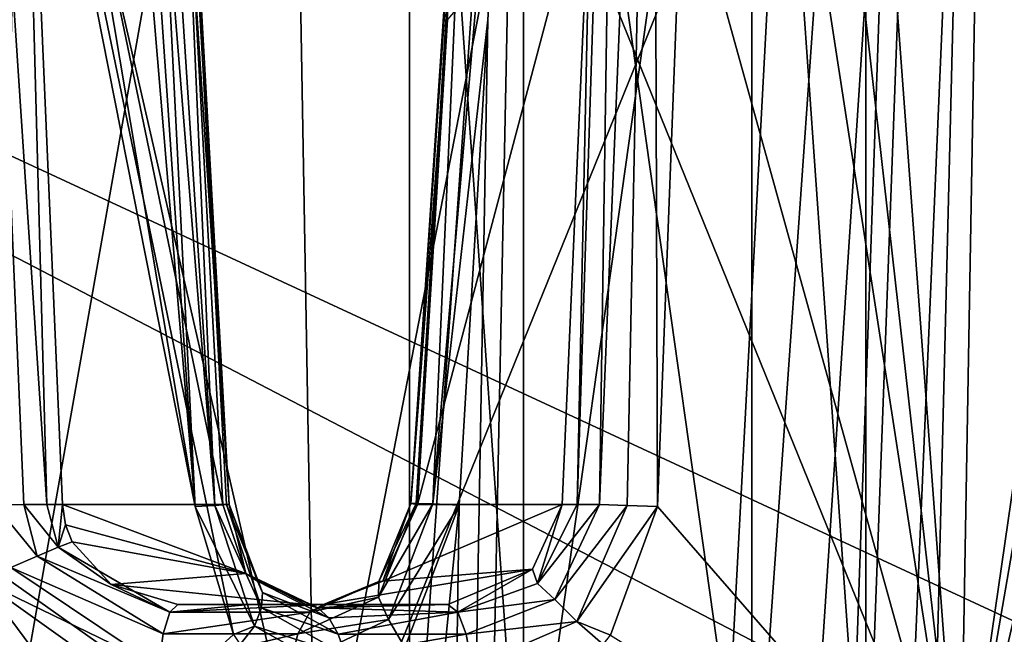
# Model space of a CAD drawing. Header units: inches. Extents: x -9.1 to 9.1, y -3.8 to 4.3.
# Tile 648 of 656: x -3.901 to -3.621, y 2.212 to 2.387. Entities that reach past the tile are written whole.
import ezdxf

# ---------------------------------------------------------------- set-up
doc = ezdxf.new("R2010")
doc.units = ezdxf.units.IN
doc.header["$LTSCALE"] = 52.148148
doc.header["$MEASUREMENT"] = 0
for name, color, linetype in [('17904', 7, 'CONTINUOUS'), ('17907', 7, 'CONTINUOUS'), ('17910', 7, 'CONTINUOUS'), ('17913', 7, 'CONTINUOUS'), ('17949', 7, 'CONTINUOUS'), ('17951', 7, 'CONTINUOUS'), ('18044', 7, 'CONTINUOUS'), ('18122', 7, 'CONTINUOUS'), ('18123', 7, 'CONTINUOUS'), ('18124', 7, 'CONTINUOUS'), ('18125', 7, 'CONTINUOUS'), ('19907', 7, 'CONTINUOUS'), ('19916', 7, 'CONTINUOUS'), ('19923', 7, 'CONTINUOUS'), ('19924', 7, 'CONTINUOUS'), ('19933', 7, 'CONTINUOUS'), ('19976', 7, 'CONTINUOUS'), ('20019', 7, 'CONTINUOUS'), ('20020', 7, 'CONTINUOUS'), ('20021', 7, 'CONTINUOUS'), ('20024', 7, 'CONTINUOUS'), ('20025', 7, 'CONTINUOUS'), ('20026', 7, 'CONTINUOUS'), ('20027', 7, 'CONTINUOUS'), ('20028', 7, 'CONTINUOUS'), ('20029', 7, 'CONTINUOUS'), ('20030', 7, 'CONTINUOUS'), ('20031', 7, 'CONTINUOUS'), ('20032', 7, 'CONTINUOUS'), ('20033', 7, 'CONTINUOUS')]:
    doc.layers.add(name, color=color, linetype=linetype)

msp = doc.modelspace()

# ---------------------------------------------------------------- linework, layer by layer
at = {"layer": '17904', "color": 7, "linetype": 'CONTINUOUS', "true_color": 0xa2afbf}
for points in [[(-3.7575, 2.6, 5.99371), (-3.79, 2.6, 6.05), (-3.7575, 2.1385, 5.99371), (-3.7575, 2.6, 5.99371)], [(-3.7575, 2.1385, 5.99371), (-3.79, 2.6, 6.05), (-3.79, 2.1385, 6.05), (-3.7575, 2.1385, 5.99371)], [(-3.6925, 2.1385, 5.99371), (-3.7575, 2.6, 5.99371), (-3.7575, 2.1385, 5.99371), (-3.6925, 2.1385, 5.99371)], [(-3.6925, 2.6, 5.99371), (-3.7575, 2.6, 5.99371), (-3.6925, 2.1385, 5.99371), (-3.6925, 2.6, 5.99371)], [(-3.66, 2.1385, 6.05), (-3.6925, 2.6, 5.99371), (-3.6925, 2.1385, 5.99371), (-3.66, 2.1385, 6.05)], [(-3.66, 2.6, 6.05), (-3.6925, 2.6, 5.99371), (-3.66, 2.1385, 6.05), (-3.66, 2.6, 6.05)]]:
    msp.add_3dface(points, dxfattribs=at)
at = {"layer": '17907', "color": 7, "linetype": 'CONTINUOUS', "true_color": 0xa2afbf}
for points in [[(-3.79, 2.1385, 6.05), (-3.7575, 2.6, 6.10629), (-3.7575, 2.1385, 6.10629), (-3.79, 2.1385, 6.05)], [(-3.79, 2.1385, 6.05), (-3.79, 2.6, 6.05), (-3.7575, 2.6, 6.10629), (-3.79, 2.1385, 6.05)], [(-3.7575, 2.1385, 6.10629), (-3.6925, 2.6, 6.10629), (-3.6925, 2.1385, 6.10629), (-3.7575, 2.1385, 6.10629)], [(-3.7575, 2.6, 6.10629), (-3.6925, 2.6, 6.10629), (-3.7575, 2.1385, 6.10629), (-3.7575, 2.6, 6.10629)], [(-3.6925, 2.6, 6.10629), (-3.66, 2.6, 6.05), (-3.6925, 2.1385, 6.10629), (-3.6925, 2.6, 6.10629)], [(-3.66, 2.6, 6.05), (-3.66, 2.1385, 6.05), (-3.6925, 2.1385, 6.10629), (-3.66, 2.6, 6.05)]]:
    msp.add_3dface(points, dxfattribs=at)
at = {"layer": '17910', "color": 7, "linetype": 'CONTINUOUS', "true_color": 0xa2afbf}
for points in [[(-3.7575, 2.1385, 8.19871), (-3.79, 2.6, 8.255), (-3.79, 2.1385, 8.255), (-3.7575, 2.1385, 8.19871)], [(-3.7575, 2.6, 8.19871), (-3.79, 2.6, 8.255), (-3.7575, 2.1385, 8.19871), (-3.7575, 2.6, 8.19871)], [(-3.6925, 2.1385, 8.19871), (-3.7575, 2.6, 8.19871), (-3.7575, 2.1385, 8.19871), (-3.6925, 2.1385, 8.19871)], [(-3.6925, 2.6, 8.19871), (-3.7575, 2.6, 8.19871), (-3.6925, 2.1385, 8.19871), (-3.6925, 2.6, 8.19871)], [(-3.66, 2.1385, 8.255), (-3.6925, 2.6, 8.19871), (-3.6925, 2.1385, 8.19871), (-3.66, 2.1385, 8.255)], [(-3.66, 2.6, 8.255), (-3.6925, 2.6, 8.19871), (-3.66, 2.1385, 8.255), (-3.66, 2.6, 8.255)]]:
    msp.add_3dface(points, dxfattribs=at)
at = {"layer": '17913', "color": 7, "linetype": 'CONTINUOUS', "true_color": 0xa2afbf}
for points in [[(-3.79, 2.1385, 8.255), (-3.7575, 2.6, 8.31129), (-3.7575, 2.1385, 8.31129), (-3.79, 2.1385, 8.255)], [(-3.79, 2.1385, 8.255), (-3.79, 2.6, 8.255), (-3.7575, 2.6, 8.31129), (-3.79, 2.1385, 8.255)], [(-3.7575, 2.1385, 8.31129), (-3.6925, 2.6, 8.31129), (-3.6925, 2.1385, 8.31129), (-3.7575, 2.1385, 8.31129)], [(-3.7575, 2.6, 8.31129), (-3.6925, 2.6, 8.31129), (-3.7575, 2.1385, 8.31129), (-3.7575, 2.6, 8.31129)], [(-3.6925, 2.6, 8.31129), (-3.66, 2.6, 8.255), (-3.6925, 2.1385, 8.31129), (-3.6925, 2.6, 8.31129)], [(-3.66, 2.6, 8.255), (-3.66, 2.1385, 8.255), (-3.6925, 2.1385, 8.31129), (-3.66, 2.6, 8.255)]]:
    msp.add_3dface(points, dxfattribs=at)
at = {"layer": '17949', "color": 7, "linetype": 'CONTINUOUS', "true_color": 0xa2afbf}
for points in [[(-3.60849, 0.86651, 9.60876), (-3.54694, 1.18706, 9.59756), (-4.39938, 2.57785, 9.549), (-3.60849, 0.86651, 9.60876)], [(-3.66057, 0.2786, 9.62929), (-3.60849, 0.86651, 9.60876), (-4.39938, 2.57785, 9.549), (-3.66057, 0.2786, 9.62929)], [(-2.76355, 1.72594, 9.57875), (-2.43029, 1.66426, 9.5809), (-4.39938, 2.57785, 9.549), (-2.76355, 1.72594, 9.57875)], [(-2.43029, 1.66426, 9.5809), (-1.86647, 2.57785, 9.549), (-4.39938, 2.57785, 9.549), (-2.43029, 1.66426, 9.5809)], [(-3.09476, 1.65374, 9.58127), (-2.76355, 1.72594, 9.57875), (-4.39938, 2.57785, 9.549), (-3.09476, 1.65374, 9.58127)], [(-3.37239, 1.45839, 9.58809), (-3.09476, 1.65374, 9.58127), (-4.39938, 2.57785, 9.549), (-3.37239, 1.45839, 9.58809)], [(-3.54694, 1.18706, 9.59756), (-3.37239, 1.45839, 9.58809), (-4.39938, 2.57785, 9.549), (-3.54694, 1.18706, 9.59756)], [(-3.86889, 0.19424, 9.63223), (-3.66057, 0.2786, 9.62929), (-4.39938, 2.57785, 9.549), (-3.86889, 0.19424, 9.63223)], [(-3.93521, 0.09814, 9.63559), (-3.86889, 0.19424, 9.63223), (-4.39938, 2.57785, 9.549), (-3.93521, 0.09814, 9.63559)]]:
    msp.add_3dface(points, dxfattribs=at)
at = {"layer": '17951', "color": 7, "linetype": 'CONTINUOUS', "true_color": 0xa2afbf}
for points in [[(-4.50876, -0.55674, 5.51654), (-2.03415, -0.46627, 5.5197), (-4.39945, 2.57349, 5.62585), (-4.50876, -0.55674, 5.51654)], [(-2.03415, -0.46627, 5.5197), (-2.04967, -0.43262, 5.52088), (-4.39945, 2.57349, 5.62585), (-2.03415, -0.46627, 5.5197)], [(-4.39945, 2.57349, 5.62585), (-2.04967, -0.43262, 5.52088), (-2.56477, 2.57349, 5.62585), (-4.39945, 2.57349, 5.62585)]]:
    msp.add_3dface(points, dxfattribs=at)
at = {"layer": '18044', "color": 7, "linetype": 'CONTINUOUS', "true_color": 0xa2afbf}
for points in [[(-4.39938, 2.57785, 5.501), (-2.57501, 2.57785, 5.501), (-3.848, 0.16728, 5.41683), (-4.39938, 2.57785, 5.501)], [(-3.93433, -0.03302, 5.40983), (-4.39938, 2.57785, 5.501), (-3.848, 0.16728, 5.41683), (-3.93433, -0.03302, 5.40983)], [(-3.848, 0.16728, 5.41683), (-2.57501, 2.57785, 5.501), (-3.75276, 0.23211, 5.41909), (-3.848, 0.16728, 5.41683)], [(-3.75276, 0.23211, 5.41909), (-2.57501, 2.57785, 5.501), (-3.63451, 0.25651, 5.41994), (-3.75276, 0.23211, 5.41909)], [(-3.63451, 0.25651, 5.41994), (-2.57501, 2.57785, 5.501), (-3.61549, 0.25651, 5.41994), (-3.63451, 0.25651, 5.41994)]]:
    msp.add_3dface(points, dxfattribs=at)
at = {"layer": '18122', "color": 7, "linetype": 'CONTINUOUS', "true_color": 0xa2afbf}
for points in [[(-3.89822, 2.62174, 8.15499), (-3.90851, 2.14895, 8.255), (-3.92502, 2.62174, 8.255), (-3.89822, 2.62174, 8.15499)], [(-3.81676, 2.14895, 8.09607), (-3.90851, 2.14895, 8.255), (-3.82501, 2.62174, 8.08178), (-3.81676, 2.14895, 8.09607)], [(-3.82501, 2.62174, 8.08178), (-3.90851, 2.14895, 8.255), (-3.89822, 2.62174, 8.15499), (-3.82501, 2.62174, 8.08178)], [(-3.725, 2.62174, 8.05498), (-3.81676, 2.14895, 8.09607), (-3.82501, 2.62174, 8.08178), (-3.725, 2.62174, 8.05498)], [(-3.63324, 2.14895, 8.09607), (-3.81676, 2.14895, 8.09607), (-3.62499, 2.62174, 8.08178), (-3.63324, 2.14895, 8.09607)], [(-3.62499, 2.62174, 8.08178), (-3.81676, 2.14895, 8.09607), (-3.725, 2.62174, 8.05498), (-3.62499, 2.62174, 8.08178)], [(-3.54149, 2.14895, 8.255), (-3.63324, 2.14895, 8.09607), (-3.52498, 2.62174, 8.255), (-3.54149, 2.14895, 8.255)], [(-3.52498, 2.62174, 8.255), (-3.63324, 2.14895, 8.09607), (-3.55178, 2.62174, 8.15499), (-3.52498, 2.62174, 8.255)], [(-3.55178, 2.62174, 8.15499), (-3.63324, 2.14895, 8.09607), (-3.62499, 2.62174, 8.08178), (-3.55178, 2.62174, 8.15499)]]:
    msp.add_3dface(points, dxfattribs=at)
at = {"layer": '18123', "color": 7, "linetype": 'CONTINUOUS', "true_color": 0xa2afbf}
for points in [[(-3.92502, 2.62174, 8.255), (-3.90851, 2.14895, 8.255), (-3.8401, 2.21143, 8.40072), (-3.92502, 2.62174, 8.255)], [(-3.91409, 2.62174, 8.32022), (-3.92502, 2.62174, 8.255), (-3.851, 2.24791, 8.39314), (-3.91409, 2.62174, 8.32022)], [(-3.851, 2.24791, 8.39314), (-3.92502, 2.62174, 8.255), (-3.8401, 2.21143, 8.40072), (-3.851, 2.24791, 8.39314)], [(-3.88249, 2.62174, 8.37831), (-3.91409, 2.62174, 8.32022), (-3.851, 2.24791, 8.39314), (-3.88249, 2.62174, 8.37831)], [(-3.87646, 2.62133, 8.38562), (-3.88249, 2.62174, 8.37831), (-3.851, 2.24791, 8.39314), (-3.87646, 2.62133, 8.38562)], [(-3.66827, 2.62174, 8.44681), (-3.68631, 2.62011, 8.45119), (-3.63324, 2.14895, 8.41393), (-3.66827, 2.62174, 8.44681)], [(-3.56476, 2.62174, 8.37471), (-3.66827, 2.62174, 8.44681), (-3.63324, 2.14895, 8.41393), (-3.56476, 2.62174, 8.37471)], [(-3.54149, 2.14895, 8.255), (-3.56476, 2.62174, 8.37471), (-3.63324, 2.14895, 8.41393), (-3.54149, 2.14895, 8.255)], [(-3.86027, 2.43191, 8.39321), (-3.87646, 2.62133, 8.38562), (-3.851, 2.24791, 8.39314), (-3.86027, 2.43191, 8.39321)], [(-3.68631, 2.62011, 8.45119), (-3.70522, 2.61571, 8.45383), (-3.63324, 2.14895, 8.41393), (-3.68631, 2.62011, 8.45119)], [(-3.70522, 2.61571, 8.45383), (-3.71228, 2.43384, 8.44804), (-3.63324, 2.14895, 8.41393), (-3.70522, 2.61571, 8.45383)], [(-3.71228, 2.43384, 8.44804), (-3.71934, 2.24791, 8.44188), (-3.63324, 2.14895, 8.41393), (-3.71228, 2.43384, 8.44804)], [(-3.63324, 2.14895, 8.41393), (-3.71934, 2.24791, 8.44188), (-3.73271, 2.21123, 8.44053), (-3.63324, 2.14895, 8.41393)]]:
    msp.add_3dface(points, dxfattribs=at)
at = {"layer": '18124', "color": 7, "linetype": 'CONTINUOUS', "true_color": 0xa2afbf}
for points in [[(-3.82501, 2.62174, 5.87678), (-3.90851, 2.14895, 6.05), (-3.92502, 2.62174, 6.05), (-3.82501, 2.62174, 5.87678)], [(-3.81676, 2.14895, 5.89107), (-3.90851, 2.14895, 6.05), (-3.82501, 2.62174, 5.87678), (-3.81676, 2.14895, 5.89107)], [(-3.62499, 2.62174, 5.87678), (-3.81676, 2.14895, 5.89107), (-3.82501, 2.62174, 5.87678), (-3.62499, 2.62174, 5.87678)], [(-3.63324, 2.14895, 5.89107), (-3.81676, 2.14895, 5.89107), (-3.62499, 2.62174, 5.87678), (-3.63324, 2.14895, 5.89107)], [(-3.54149, 2.14895, 6.05), (-3.63324, 2.14895, 5.89107), (-3.52498, 2.62174, 6.05), (-3.54149, 2.14895, 6.05)], [(-3.52498, 2.62174, 6.05), (-3.63324, 2.14895, 5.89107), (-3.62499, 2.62174, 5.87678), (-3.52498, 2.62174, 6.05)]]:
    msp.add_3dface(points, dxfattribs=at)
at = {"layer": '18125', "color": 7, "linetype": 'CONTINUOUS', "true_color": 0xa2afbf}
for points in [[(-3.92502, 2.62174, 6.05), (-3.90851, 2.14895, 6.05), (-3.81676, 2.14895, 6.20893), (-3.92502, 2.62174, 6.05)], [(-3.92502, 2.62174, 6.05), (-3.81676, 2.14895, 6.20893), (-3.82501, 2.62174, 6.22322), (-3.92502, 2.62174, 6.05)], [(-3.81676, 2.14895, 6.20893), (-3.63324, 2.14895, 6.20893), (-3.82501, 2.62174, 6.22322), (-3.81676, 2.14895, 6.20893)], [(-3.82501, 2.62174, 6.22322), (-3.63324, 2.14895, 6.20893), (-3.62499, 2.62174, 6.22322), (-3.82501, 2.62174, 6.22322)], [(-3.63324, 2.14895, 6.20893), (-3.54149, 2.14895, 6.05), (-3.62499, 2.62174, 6.22322), (-3.63324, 2.14895, 6.20893)], [(-3.54149, 2.14895, 6.05), (-3.52498, 2.62174, 6.05), (-3.62499, 2.62174, 6.22322), (-3.54149, 2.14895, 6.05)]]:
    msp.add_3dface(points, dxfattribs=at)
at = {"layer": '19907', "color": 7, "linetype": 'CONTINUOUS', "true_color": 0xa2afbf}
for points in [[(-3.79964, 2.22, 8.45659), (-3.77907, 2.22, 8.46305), (-3.85592, 2.22, 8.5466), (-3.79964, 2.22, 8.45659)], [(-3.85592, 2.22, 8.5466), (-3.77907, 2.22, 8.46305), (-3.83572, 2.22, 8.5516), (-3.85592, 2.22, 8.5466)], [(-3.81946, 2.22, 8.4481), (-3.79964, 2.22, 8.45659), (-3.85592, 2.22, 8.5466), (-3.81946, 2.22, 8.4481)], [(-3.77907, 2.22, 8.46305), (-3.81446, 2.22, 8.55864), (-3.83572, 2.22, 8.5516), (-3.77907, 2.22, 8.46305)]]:
    msp.add_3dface(points, dxfattribs=at)
at = {"layer": '19916', "color": 7, "linetype": 'CONTINUOUS', "true_color": 0xa2afbf}
for points in [[(-3.73407, 0.16128, 8.89142), (-3.65152, 2.52523, 8.80887), (-3.73407, 0.16128, 9.35848), (-3.73407, 0.16128, 8.89142)], [(-3.73407, 0.16128, 9.35848), (-3.65152, 2.52523, 8.80887), (-3.65152, 2.52523, 9.27592), (-3.73407, 0.16128, 9.35848)]]:
    msp.add_3dface(points, dxfattribs=at)
at = {"layer": '19923', "color": 7, "linetype": 'CONTINUOUS', "true_color": 0xa2afbf}
for points in [[(-3.74653, 2.24843, 8.46145), (-3.7384, 2.43436, 8.46756), (-3.78776, 2.24843, 8.57279), (-3.74653, 2.24843, 8.46145)], [(-3.78776, 2.24843, 8.57279), (-3.7384, 2.43436, 8.46756), (-3.77916, 2.3866, 8.57043), (-3.78776, 2.24843, 8.57279)]]:
    msp.add_3dface(points, dxfattribs=at)
at = {"layer": '19924', "color": 7, "linetype": 'CONTINUOUS', "true_color": 0xa2afbf}
for points in [[(-3.88881, 2.24843, 8.54913), (-3.90072, 2.52576, 8.53944), (-3.8431, 2.24843, 8.42569), (-3.88881, 2.24843, 8.54913)], [(-3.8431, 2.24843, 8.42569), (-3.90072, 2.52576, 8.53944), (-3.85186, 2.40873, 8.42514), (-3.8431, 2.24843, 8.42569)]]:
    msp.add_3dface(points, dxfattribs=at)
at = {"layer": '19933', "color": 7, "linetype": 'CONTINUOUS', "true_color": 0xa2afbf}
for points in [[(-3.68087, 2.52708, 8.69115), (-3.80736, 0.15767, 8.71486), (-3.75935, 2.52728, 8.60316), (-3.68087, 2.52708, 8.69115)], [(-3.75935, 2.52728, 8.60316), (-3.80736, 0.15767, 8.71486), (-3.76768, 2.38649, 8.60577), (-3.75935, 2.52728, 8.60316)], [(-3.65152, 2.52523, 8.80887), (-3.80736, 0.15767, 8.71486), (-3.68087, 2.52708, 8.69115), (-3.65152, 2.52523, 8.80887)], [(-3.65152, 2.52523, 8.80887), (-3.73407, 0.16128, 8.89142), (-3.80736, 0.15767, 8.71486), (-3.65152, 2.52523, 8.80887)], [(-3.77587, 2.24831, 8.60839), (-3.76768, 2.38649, 8.60577), (-3.80736, 0.15767, 8.71486), (-3.77587, 2.24831, 8.60839)], [(-3.80736, 0.15767, 8.71486), (-3.98392, 0.16128, 8.64157), (-3.77587, 2.24831, 8.60839), (-3.80736, 0.15767, 8.71486)], [(-3.77587, 2.24831, 8.60839), (-3.98392, 0.16128, 8.64157), (-3.79129, 2.20773, 8.60144), (-3.77587, 2.24831, 8.60839)], [(-3.98392, 0.16128, 8.64157), (-3.91179, 2.22677, 8.56945), (-3.89372, 2.20255, 8.57101), (-3.98392, 0.16128, 8.64157)]]:
    msp.add_3dface(points, dxfattribs=at)
at = {"layer": '19976', "color": 7, "linetype": 'CONTINUOUS', "true_color": 0xa2afbf}
for points in [[(-3.49993, 2.57349, 9.42415), (-3.6901, 0.16344, 9.46441), (-3.50498, 2.57361, 9.42406), (-3.49993, 2.57349, 9.42415)], [(-3.50498, 2.57361, 9.42406), (-3.6901, 0.16344, 9.46441), (-3.55117, 2.57202, 9.4152), (-3.50498, 2.57361, 9.42406)], [(-3.49993, 2.57349, 9.42415), (-3.58417, 0.16128, 9.50838), (-3.6901, 0.16344, 9.46441), (-3.49993, 2.57349, 9.42415)], [(-3.55117, 2.57202, 9.4152), (-3.6901, 0.16344, 9.46441), (-3.59286, 2.56524, 9.3924), (-3.55117, 2.57202, 9.4152)], [(-3.59286, 2.56524, 9.3924), (-3.6901, 0.16344, 9.46441), (-3.63116, 2.55088, 9.34893), (-3.59286, 2.56524, 9.3924)], [(-3.6901, 0.16344, 9.46441), (-3.73407, 0.16128, 9.35848), (-3.63116, 2.55088, 9.34893), (-3.6901, 0.16344, 9.46441)], [(-3.63116, 2.55088, 9.34893), (-3.73407, 0.16128, 9.35848), (-3.64535, 2.5396, 9.3163), (-3.63116, 2.55088, 9.34893)], [(-3.73407, 0.16128, 9.35848), (-3.65152, 2.52523, 9.27592), (-3.64535, 2.5396, 9.3163), (-3.73407, 0.16128, 9.35848)]]:
    msp.add_3dface(points, dxfattribs=at)
at = {"layer": '20019', "color": 7, "linetype": 'CONTINUOUS', "true_color": 0xa2afbf}
for points in [[(-3.88881, 2.24843, 8.54913), (-3.8431, 2.24843, 8.42569), (-3.83657, 2.22879, 8.43322), (-3.88881, 2.24843, 8.54913)], [(-3.88881, 2.24843, 8.54913), (-3.83657, 2.22879, 8.43322), (-3.88794, 2.24273, 8.54923), (-3.88881, 2.24843, 8.54913)], [(-3.83657, 2.22879, 8.43322), (-3.88607, 2.23786, 8.54899), (-3.88794, 2.24273, 8.54923), (-3.83657, 2.22879, 8.43322)], [(-3.87494, 2.22571, 8.54723), (-3.88607, 2.23786, 8.54899), (-3.83657, 2.22879, 8.43322), (-3.87494, 2.22571, 8.54723)], [(-3.81946, 2.22, 8.4481), (-3.87494, 2.22571, 8.54723), (-3.83657, 2.22879, 8.43322), (-3.81946, 2.22, 8.4481)], [(-3.81946, 2.22, 8.4481), (-3.85592, 2.22, 8.5466), (-3.87494, 2.22571, 8.54723), (-3.81946, 2.22, 8.4481)]]:
    msp.add_3dface(points, dxfattribs=at)
at = {"layer": '20020', "color": 7, "linetype": 'CONTINUOUS', "true_color": 0xa2afbf}
for points in [[(-3.74653, 2.24843, 8.46145), (-3.78776, 2.24843, 8.57279), (-3.79759, 2.2266, 8.56712), (-3.74653, 2.24843, 8.46145)], [(-3.755, 2.2301, 8.46269), (-3.74653, 2.24843, 8.46145), (-3.79759, 2.2266, 8.56712), (-3.755, 2.2301, 8.46269)], [(-3.81446, 2.22, 8.55864), (-3.77907, 2.22, 8.46305), (-3.755, 2.2301, 8.46269), (-3.81446, 2.22, 8.55864)], [(-3.81446, 2.22, 8.55864), (-3.755, 2.2301, 8.46269), (-3.79759, 2.2266, 8.56712), (-3.81446, 2.22, 8.55864)]]:
    msp.add_3dface(points, dxfattribs=at)
at = {"layer": '20021', "color": 7, "linetype": 'CONTINUOUS', "true_color": 0xa2afbf}
for points in [[(-3.7896, 2.24872, 8.5827), (-3.77043, 2.52739, 8.5681), (-3.77088, 2.52774, 8.58752), (-3.7896, 2.24872, 8.5827)], [(-3.78806, 2.24879, 8.59267), (-3.7896, 2.24872, 8.5827), (-3.77088, 2.52774, 8.58752), (-3.78806, 2.24879, 8.59267)], [(-3.77043, 2.52739, 8.5681), (-3.7896, 2.24872, 8.5827), (-3.77916, 2.3866, 8.57043), (-3.77043, 2.52739, 8.5681)], [(-3.7833, 2.24865, 8.60157), (-3.78806, 2.24879, 8.59267), (-3.77088, 2.52774, 8.58752), (-3.7833, 2.24865, 8.60157)], [(-3.75935, 2.52728, 8.60316), (-3.7833, 2.24865, 8.60157), (-3.77088, 2.52774, 8.58752), (-3.75935, 2.52728, 8.60316)], [(-3.75935, 2.52728, 8.60316), (-3.76768, 2.38649, 8.60577), (-3.7833, 2.24865, 8.60157), (-3.75935, 2.52728, 8.60316)], [(-3.78776, 2.24843, 8.57279), (-3.77916, 2.3866, 8.57043), (-3.7896, 2.24872, 8.5827), (-3.78776, 2.24843, 8.57279)], [(-3.76768, 2.38649, 8.60577), (-3.77587, 2.24831, 8.60839), (-3.7833, 2.24865, 8.60157), (-3.76768, 2.38649, 8.60577)]]:
    msp.add_3dface(points, dxfattribs=at)
at = {"layer": '20024', "color": 7, "linetype": 'CONTINUOUS', "true_color": 0xa2afbf}
for points in [[(-3.73035, 2.61624, 8.47326), (-3.7384, 2.43436, 8.46756), (-3.74226, 2.24851, 8.45369), (-3.73035, 2.61624, 8.47326)], [(-3.73592, 2.24844, 8.44752), (-3.73035, 2.61624, 8.47326), (-3.74226, 2.24851, 8.45369), (-3.73592, 2.24844, 8.44752)], [(-3.72056, 2.61621, 8.45995), (-3.73035, 2.61624, 8.47326), (-3.73592, 2.24844, 8.44752), (-3.72056, 2.61621, 8.45995)], [(-3.72805, 2.24823, 8.44346), (-3.72056, 2.61621, 8.45995), (-3.73592, 2.24844, 8.44752), (-3.72805, 2.24823, 8.44346)], [(-3.71934, 2.24791, 8.44188), (-3.72056, 2.61621, 8.45995), (-3.72805, 2.24823, 8.44346), (-3.71934, 2.24791, 8.44188)], [(-3.71934, 2.24791, 8.44188), (-3.71228, 2.43384, 8.44804), (-3.72056, 2.61621, 8.45995), (-3.71934, 2.24791, 8.44188)], [(-3.7384, 2.43436, 8.46756), (-3.74653, 2.24843, 8.46145), (-3.74226, 2.24851, 8.45369), (-3.7384, 2.43436, 8.46756)]]:
    msp.add_3dface(points, dxfattribs=at)
at = {"layer": '20025', "color": 7, "linetype": 'CONTINUOUS', "true_color": 0xa2afbf}
for points in [[(-3.74653, 2.24843, 8.46145), (-3.755, 2.2301, 8.46269), (-3.75359, 2.22598, 8.45384), (-3.74653, 2.24843, 8.46145)], [(-3.74226, 2.24851, 8.45369), (-3.74653, 2.24843, 8.46145), (-3.75359, 2.22598, 8.45384), (-3.74226, 2.24851, 8.45369)], [(-3.73592, 2.24844, 8.44752), (-3.74226, 2.24851, 8.45369), (-3.75359, 2.22598, 8.45384), (-3.73592, 2.24844, 8.44752)], [(-3.73592, 2.24844, 8.44752), (-3.75359, 2.22598, 8.45384), (-3.74862, 2.22138, 8.44654), (-3.73592, 2.24844, 8.44752)], [(-3.72805, 2.24823, 8.44346), (-3.73592, 2.24844, 8.44752), (-3.74862, 2.22138, 8.44654), (-3.72805, 2.24823, 8.44346)], [(-3.72805, 2.24823, 8.44346), (-3.74862, 2.22138, 8.44654), (-3.74238, 2.21519, 8.44184), (-3.72805, 2.24823, 8.44346)], [(-3.71934, 2.24791, 8.44188), (-3.72805, 2.24823, 8.44346), (-3.74238, 2.21519, 8.44184), (-3.71934, 2.24791, 8.44188)], [(-3.73271, 2.21123, 8.44053), (-3.71934, 2.24791, 8.44188), (-3.74238, 2.21519, 8.44184), (-3.73271, 2.21123, 8.44053)], [(-3.755, 2.2301, 8.46269), (-3.77907, 2.22, 8.46305), (-3.77625, 2.21782, 8.45217), (-3.755, 2.2301, 8.46269)], [(-3.755, 2.2301, 8.46269), (-3.77625, 2.21782, 8.45217), (-3.75359, 2.22598, 8.45384), (-3.755, 2.2301, 8.46269)], [(-3.75359, 2.22598, 8.45384), (-3.77625, 2.21782, 8.45217), (-3.74862, 2.22138, 8.44654), (-3.75359, 2.22598, 8.45384)], [(-3.77625, 2.21782, 8.45217), (-3.77383, 2.21158, 8.44288), (-3.74862, 2.22138, 8.44654), (-3.77625, 2.21782, 8.45217)], [(-3.74862, 2.22138, 8.44654), (-3.77383, 2.21158, 8.44288), (-3.74238, 2.21519, 8.44184), (-3.74862, 2.22138, 8.44654)], [(-3.77383, 2.21158, 8.44288), (-3.77218, 2.2022, 8.43653), (-3.74238, 2.21519, 8.44184), (-3.77383, 2.21158, 8.44288)], [(-3.77218, 2.2022, 8.43653), (-3.73489, 2.20863, 8.44033), (-3.74238, 2.21519, 8.44184), (-3.77218, 2.2022, 8.43653)], [(-3.73489, 2.20863, 8.44033), (-3.73271, 2.21123, 8.44053), (-3.74238, 2.21519, 8.44184), (-3.73489, 2.20863, 8.44033)]]:
    msp.add_3dface(points, dxfattribs=at)
at = {"layer": '20026', "color": 7, "linetype": 'CONTINUOUS', "true_color": 0xa2afbf}
for points in [[(-3.79964, 2.22, 8.45659), (-3.81946, 2.22, 8.4481), (-3.81612, 2.21902, 8.44128), (-3.79964, 2.22, 8.45659)], [(-3.77907, 2.22, 8.46305), (-3.79964, 2.22, 8.45659), (-3.81612, 2.21902, 8.44128), (-3.77907, 2.22, 8.46305)], [(-3.77625, 2.21782, 8.45217), (-3.77907, 2.22, 8.46305), (-3.81612, 2.21902, 8.44128), (-3.77625, 2.21782, 8.45217)], [(-3.813, 2.21615, 8.4349), (-3.77625, 2.21782, 8.45217), (-3.81612, 2.21902, 8.44128), (-3.813, 2.21615, 8.4349)], [(-3.8103, 2.21158, 8.42938), (-3.77625, 2.21782, 8.45217), (-3.813, 2.21615, 8.4349), (-3.8103, 2.21158, 8.42938)], [(-3.77383, 2.21158, 8.44288), (-3.77625, 2.21782, 8.45217), (-3.8103, 2.21158, 8.42938), (-3.77383, 2.21158, 8.44288)], [(-3.8082, 2.2056, 8.42508), (-3.77383, 2.21158, 8.44288), (-3.8103, 2.21158, 8.42938), (-3.8082, 2.2056, 8.42508)], [(-3.77218, 2.2022, 8.43653), (-3.77383, 2.21158, 8.44288), (-3.8082, 2.2056, 8.42508), (-3.77218, 2.2022, 8.43653)]]:
    msp.add_3dface(points, dxfattribs=at)
at = {"layer": '20027', "color": 7, "linetype": 'CONTINUOUS', "true_color": 0xa2afbf}
for points in [[(-3.84542, 2.24823, 8.40001), (-3.851, 2.24791, 8.39314), (-3.83413, 2.21382, 8.4068), (-3.84542, 2.24823, 8.40001)], [(-3.851, 2.24791, 8.39314), (-3.8401, 2.21143, 8.40072), (-3.83413, 2.21382, 8.4068), (-3.851, 2.24791, 8.39314)], [(-3.84209, 2.24844, 8.40821), (-3.84542, 2.24823, 8.40001), (-3.83217, 2.21906, 8.4125), (-3.84209, 2.24844, 8.40821)], [(-3.83217, 2.21906, 8.4125), (-3.84542, 2.24823, 8.40001), (-3.83413, 2.21382, 8.4068), (-3.83217, 2.21906, 8.4125)], [(-3.83657, 2.22879, 8.43322), (-3.8431, 2.24843, 8.42569), (-3.8413, 2.24851, 8.41702), (-3.83657, 2.22879, 8.43322)], [(-3.8413, 2.24851, 8.41702), (-3.84209, 2.24844, 8.40821), (-3.83189, 2.22344, 8.41916), (-3.8413, 2.24851, 8.41702)], [(-3.83189, 2.22344, 8.41916), (-3.84209, 2.24844, 8.40821), (-3.83217, 2.21906, 8.4125), (-3.83189, 2.22344, 8.41916)], [(-3.83657, 2.22879, 8.43322), (-3.8413, 2.24851, 8.41702), (-3.83331, 2.22666, 8.42633), (-3.83657, 2.22879, 8.43322)], [(-3.83331, 2.22666, 8.42633), (-3.8413, 2.24851, 8.41702), (-3.83189, 2.22344, 8.41916), (-3.83331, 2.22666, 8.42633)], [(-3.81946, 2.22, 8.4481), (-3.83657, 2.22879, 8.43322), (-3.81612, 2.21902, 8.44128), (-3.81946, 2.22, 8.4481)], [(-3.81612, 2.21902, 8.44128), (-3.83657, 2.22879, 8.43322), (-3.83331, 2.22666, 8.42633), (-3.81612, 2.21902, 8.44128)], [(-3.813, 2.21615, 8.4349), (-3.81612, 2.21902, 8.44128), (-3.83331, 2.22666, 8.42633), (-3.813, 2.21615, 8.4349)], [(-3.813, 2.21615, 8.4349), (-3.83331, 2.22666, 8.42633), (-3.83189, 2.22344, 8.41916), (-3.813, 2.21615, 8.4349)], [(-3.8103, 2.21158, 8.42938), (-3.83189, 2.22344, 8.41916), (-3.83217, 2.21906, 8.4125), (-3.8103, 2.21158, 8.42938)], [(-3.8103, 2.21158, 8.42938), (-3.813, 2.21615, 8.4349), (-3.83189, 2.22344, 8.41916), (-3.8103, 2.21158, 8.42938)], [(-3.8082, 2.2056, 8.42508), (-3.83217, 2.21906, 8.4125), (-3.83413, 2.21382, 8.4068), (-3.8082, 2.2056, 8.42508)], [(-3.8082, 2.2056, 8.42508), (-3.8103, 2.21158, 8.42938), (-3.83217, 2.21906, 8.4125), (-3.8082, 2.2056, 8.42508)], [(-3.8401, 2.21143, 8.40072), (-3.83819, 2.20863, 8.40209), (-3.83413, 2.21382, 8.4068), (-3.8401, 2.21143, 8.40072)], [(-3.83819, 2.20863, 8.40209), (-3.80683, 2.1986, 8.42228), (-3.83413, 2.21382, 8.4068), (-3.83819, 2.20863, 8.40209)], [(-3.80683, 2.1986, 8.42228), (-3.8082, 2.2056, 8.42508), (-3.83413, 2.21382, 8.4068), (-3.80683, 2.1986, 8.42228)]]:
    msp.add_3dface(points, dxfattribs=at)
at = {"layer": '20028', "color": 7, "linetype": 'CONTINUOUS', "true_color": 0xa2afbf}
for points in [[(-3.86971, 2.62004, 8.393), (-3.86027, 2.43191, 8.39321), (-3.84542, 2.24823, 8.40001), (-3.86971, 2.62004, 8.393)], [(-3.8606, 2.59316, 8.40776), (-3.86971, 2.62004, 8.393), (-3.84542, 2.24823, 8.40001), (-3.8606, 2.59316, 8.40776)], [(-3.86071, 2.57218, 8.42436), (-3.8606, 2.59316, 8.40776), (-3.8413, 2.24851, 8.41702), (-3.86071, 2.57218, 8.42436)], [(-3.8606, 2.59316, 8.40776), (-3.84542, 2.24823, 8.40001), (-3.84209, 2.24844, 8.40821), (-3.8606, 2.59316, 8.40776)], [(-3.8606, 2.59316, 8.40776), (-3.84209, 2.24844, 8.40821), (-3.8413, 2.24851, 8.41702), (-3.8606, 2.59316, 8.40776)], [(-3.85186, 2.40873, 8.42514), (-3.86071, 2.57218, 8.42436), (-3.8413, 2.24851, 8.41702), (-3.85186, 2.40873, 8.42514)], [(-3.86027, 2.43191, 8.39321), (-3.851, 2.24791, 8.39314), (-3.84542, 2.24823, 8.40001), (-3.86027, 2.43191, 8.39321)], [(-3.8431, 2.24843, 8.42569), (-3.85186, 2.40873, 8.42514), (-3.8413, 2.24851, 8.41702), (-3.8431, 2.24843, 8.42569)]]:
    msp.add_3dface(points, dxfattribs=at)
at = {"layer": '20029', "color": 7, "linetype": 'CONTINUOUS', "true_color": 0xa2afbf}
for points in [[(-3.78806, 2.24879, 8.59267), (-3.7833, 2.24865, 8.60157), (-3.79879, 2.22207, 8.58814), (-3.78806, 2.24879, 8.59267)], [(-3.79872, 2.22651, 8.57838), (-3.78806, 2.24879, 8.59267), (-3.79879, 2.22207, 8.58814), (-3.79872, 2.22651, 8.57838)], [(-3.79879, 2.22207, 8.58814), (-3.7833, 2.24865, 8.60157), (-3.79598, 2.21569, 8.59628), (-3.79879, 2.22207, 8.58814)], [(-3.7896, 2.24872, 8.5827), (-3.78806, 2.24879, 8.59267), (-3.79872, 2.22651, 8.57838), (-3.7896, 2.24872, 8.5827)], [(-3.79759, 2.2266, 8.56712), (-3.7896, 2.24872, 8.5827), (-3.79872, 2.22651, 8.57838), (-3.79759, 2.2266, 8.56712)], [(-3.79759, 2.2266, 8.56712), (-3.78776, 2.24843, 8.57279), (-3.7896, 2.24872, 8.5827), (-3.79759, 2.2266, 8.56712)], [(-3.7833, 2.24865, 8.60157), (-3.77587, 2.24831, 8.60839), (-3.79598, 2.21569, 8.59628), (-3.7833, 2.24865, 8.60157)], [(-3.77587, 2.24831, 8.60839), (-3.79129, 2.20773, 8.60144), (-3.79598, 2.21569, 8.59628), (-3.77587, 2.24831, 8.60839)], [(-3.81839, 2.21784, 8.56909), (-3.81446, 2.22, 8.55864), (-3.79872, 2.22651, 8.57838), (-3.81839, 2.21784, 8.56909)], [(-3.81839, 2.21784, 8.56909), (-3.79872, 2.22651, 8.57838), (-3.79879, 2.22207, 8.58814), (-3.81839, 2.21784, 8.56909)], [(-3.81446, 2.22, 8.55864), (-3.79759, 2.2266, 8.56712), (-3.79872, 2.22651, 8.57838), (-3.81446, 2.22, 8.55864)], [(-3.82176, 2.21168, 8.57804), (-3.81839, 2.21784, 8.56909), (-3.79879, 2.22207, 8.58814), (-3.82176, 2.21168, 8.57804)], [(-3.82176, 2.21168, 8.57804), (-3.79879, 2.22207, 8.58814), (-3.79598, 2.21569, 8.59628), (-3.82176, 2.21168, 8.57804)], [(-3.79129, 2.20773, 8.60144), (-3.82408, 2.20241, 8.5842), (-3.79598, 2.21569, 8.59628), (-3.79129, 2.20773, 8.60144)], [(-3.82408, 2.20241, 8.5842), (-3.82176, 2.21168, 8.57804), (-3.79598, 2.21569, 8.59628), (-3.82408, 2.20241, 8.5842)]]:
    msp.add_3dface(points, dxfattribs=at)
at = {"layer": '20030', "color": 7, "linetype": 'CONTINUOUS', "true_color": 0xa2afbf}
for points in [[(-3.86016, 2.21165, 8.56693), (-3.85821, 2.21783, 8.55756), (-3.81839, 2.21784, 8.56909), (-3.86016, 2.21165, 8.56693)], [(-3.82176, 2.21168, 8.57804), (-3.86016, 2.21165, 8.56693), (-3.81839, 2.21784, 8.56909), (-3.82176, 2.21168, 8.57804)], [(-3.83572, 2.22, 8.5516), (-3.81446, 2.22, 8.55864), (-3.85821, 2.21783, 8.55756), (-3.83572, 2.22, 8.5516)], [(-3.85821, 2.21783, 8.55756), (-3.81446, 2.22, 8.55864), (-3.81839, 2.21784, 8.56909), (-3.85821, 2.21783, 8.55756)], [(-3.85592, 2.22, 8.5466), (-3.83572, 2.22, 8.5516), (-3.85821, 2.21783, 8.55756), (-3.85592, 2.22, 8.5466)], [(-3.8615, 2.20233, 8.57337), (-3.86016, 2.21165, 8.56693), (-3.82176, 2.21168, 8.57804), (-3.8615, 2.20233, 8.57337)], [(-3.82408, 2.20241, 8.5842), (-3.8615, 2.20233, 8.57337), (-3.82176, 2.21168, 8.57804), (-3.82408, 2.20241, 8.5842)]]:
    msp.add_3dface(points, dxfattribs=at)
at = {"layer": '20031', "color": 7, "linetype": 'CONTINUOUS', "true_color": 0xa2afbf}
for points in [[(-3.88607, 2.23786, 8.54899), (-3.87494, 2.22571, 8.54723), (-3.89002, 2.23633, 8.55717), (-3.88607, 2.23786, 8.54899)], [(-3.89603, 2.2338, 8.56367), (-3.89002, 2.23633, 8.55717), (-3.85821, 2.21783, 8.55756), (-3.89603, 2.2338, 8.56367)], [(-3.89002, 2.23633, 8.55717), (-3.87494, 2.22571, 8.54723), (-3.85821, 2.21783, 8.55756), (-3.89002, 2.23633, 8.55717)], [(-3.90352, 2.23051, 8.5679), (-3.89603, 2.2338, 8.56367), (-3.86016, 2.21165, 8.56693), (-3.90352, 2.23051, 8.5679)], [(-3.86016, 2.21165, 8.56693), (-3.89603, 2.2338, 8.56367), (-3.85821, 2.21783, 8.55756), (-3.86016, 2.21165, 8.56693)], [(-3.91179, 2.22677, 8.56945), (-3.90352, 2.23051, 8.5679), (-3.8615, 2.20233, 8.57337), (-3.91179, 2.22677, 8.56945)], [(-3.8615, 2.20233, 8.57337), (-3.90352, 2.23051, 8.5679), (-3.86016, 2.21165, 8.56693), (-3.8615, 2.20233, 8.57337)], [(-3.91179, 2.22677, 8.56945), (-3.86204, 2.19124, 8.57594), (-3.89372, 2.20255, 8.57101), (-3.91179, 2.22677, 8.56945)], [(-3.86204, 2.19124, 8.57594), (-3.91179, 2.22677, 8.56945), (-3.8615, 2.20233, 8.57337), (-3.86204, 2.19124, 8.57594)], [(-3.87494, 2.22571, 8.54723), (-3.85592, 2.22, 8.5466), (-3.85821, 2.21783, 8.55756), (-3.87494, 2.22571, 8.54723)]]:
    msp.add_3dface(points, dxfattribs=at)
at = {"layer": '20032', "color": 7, "linetype": 'CONTINUOUS', "true_color": 0xa2afbf}
for points in [[(-3.90794, 2.24824, 8.56732), (-3.89979, 2.24845, 8.56332), (-3.89603, 2.2338, 8.56367), (-3.90794, 2.24824, 8.56732)], [(-3.90352, 2.23051, 8.5679), (-3.90794, 2.24824, 8.56732), (-3.89603, 2.2338, 8.56367), (-3.90352, 2.23051, 8.5679)], [(-3.89979, 2.24845, 8.56332), (-3.89322, 2.24852, 8.55706), (-3.89002, 2.23633, 8.55717), (-3.89979, 2.24845, 8.56332)], [(-3.89603, 2.2338, 8.56367), (-3.89979, 2.24845, 8.56332), (-3.89002, 2.23633, 8.55717), (-3.89603, 2.2338, 8.56367)], [(-3.89322, 2.24852, 8.55706), (-3.88881, 2.24843, 8.54913), (-3.89002, 2.23633, 8.55717), (-3.89322, 2.24852, 8.55706)], [(-3.88881, 2.24843, 8.54913), (-3.88794, 2.24273, 8.54923), (-3.89002, 2.23633, 8.55717), (-3.88881, 2.24843, 8.54913)], [(-3.88794, 2.24273, 8.54923), (-3.88607, 2.23786, 8.54899), (-3.89002, 2.23633, 8.55717), (-3.88794, 2.24273, 8.54923)]]:
    msp.add_3dface(points, dxfattribs=at)
at = {"layer": '20033', "color": 7, "linetype": 'CONTINUOUS', "true_color": 0xa2afbf}
for points in [[(-3.91171, 2.52578, 8.55363), (-3.90072, 2.52576, 8.53944), (-3.89322, 2.24852, 8.55706), (-3.91171, 2.52578, 8.55363)], [(-3.90794, 2.24824, 8.56732), (-3.91171, 2.52578, 8.55363), (-3.89979, 2.24845, 8.56332), (-3.90794, 2.24824, 8.56732)], [(-3.89979, 2.24845, 8.56332), (-3.91171, 2.52578, 8.55363), (-3.89322, 2.24852, 8.55706), (-3.89979, 2.24845, 8.56332)], [(-3.90072, 2.52576, 8.53944), (-3.88881, 2.24843, 8.54913), (-3.89322, 2.24852, 8.55706), (-3.90072, 2.52576, 8.53944)]]:
    msp.add_3dface(points, dxfattribs=at)

doc.saveas('drawing.dxf')
